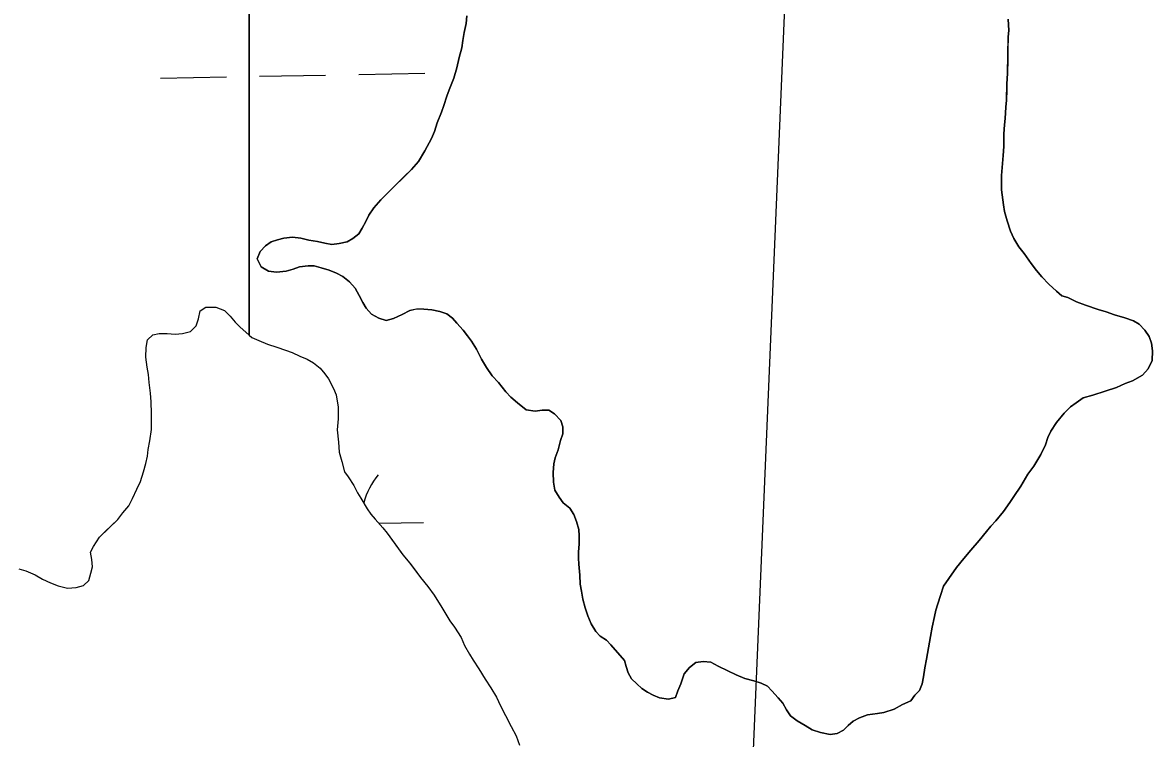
# Model space of a CAD drawing. Extents: x 3925854 to 3964121, y 224593 to 250589.
# Drawn here: x 3943328 to 3943875, y 232859 to 233205 of the extents above; entities that cross this region are included whole.
import ezdxf

# ---------------------------------------------------------------- set-up
doc = ezdxf.new("R2010")
doc.units = 0
for name, color, linetype in [('V-RIVR-RANG', 7, 'Continuous'), ('V-TOPO-MINR', 7, 'Continuous'), ('V-TOPO-SHOR', 7, 'Continuous'), ('V-WETL-SWMP', 7, 'Continuous')]:
    doc.layers.add(name, color=color, linetype=linetype)

msp = doc.modelspace()

# ---------------------------------------------------------------- linework, layer by layer
at = {"layer": 'V-RIVR-RANG'}
msp.add_lwpolyline([(3943765.567, 234844.599), (3943658.865, 232314.647)], dxfattribs=at)
at = {"layer": 'V-TOPO-MINR'}
msp.add_lwpolyline([(3943765.567, 234844.599), (3943658.865, 232314.647)], dxfattribs=at)
msp.add_lwpolyline([(3943765.567, 234844.599), (3943658.865, 232314.647)], dxfattribs=at)
at = {"layer": 'V-TOPO-SHOR'}
for points in [[(3943507.277, 233125.491), (3943510.077, 233128.219), (3943512.879, 233130.945), (3943516.237, 233134.22), (3943519.606, 233138.044), (3943522.715, 233143.256), (3943525.836, 233149.295), (3943527.264, 233152.593), (3943528.7, 233156.721), (3943530.705, 233161.946), (3943531.853, 233165.247), (3943533.293, 233169.652), (3943534.44, 233172.677), (3943536.728, 233178.453), (3943538.176, 233183.409), (3943539.347, 233188.369), (3943540.514, 233193.053), (3943541.115, 233196.639), (3943541.719, 233200.499), (3943542.607, 233204.913), (3943542.931, 233208.501)], [(3943804.967, 233206.961), (3943805.169, 233201.429), (3943804.854, 233198.392), (3943804.772, 233192.314), (3943804.711, 233187.613), (3943804.618, 233180.705), (3943804.276, 233175.735), (3943804.235, 233172.694), (3943804.17, 233167.719), (3943803.85, 233164.405), (3943803.5, 233158.882), (3943803.183, 233155.845), (3943802.849, 233151.427), (3943802.767, 233145.347), (3943802.433, 233140.927), (3943802.105, 233137.063), (3943801.751, 233131.263), (3943801.659, 233124.353), (3943802.671, 233117.152), (3943803.179, 233113.828), (3943804.502, 233109.388), (3943806.095, 233104.391), (3943807.705, 233100.776), (3943810.142, 233096.873), (3943812.585, 233093.524), (3943816.116, 233088.779), (3943818.559, 233085.428), (3943821.283, 233082.35), (3943824.552, 233078.713), (3943828.377, 233075.346), (3943830.835, 233073.102), (3943833.864, 233072.233), (3943837.984, 233070.243), (3943842.383, 233068.526), (3943848.439, 233066.511), (3943852.294, 233065.354), (3943856.42, 233063.916), (3943861.379, 233062.468), (3943865.505, 233061.033), (3943868.248, 233059.337), (3943870.974, 233056.537), (3943873.144, 233053.467), (3943874.207, 233050.135), (3943874.711, 233046.537), (3943874.65, 233041.837), (3943872.659, 233037.716), (3943869.855, 233034.714), (3943865.12, 233032.013), (3943861.51, 233030.677), (3943857.338, 233028.797), (3943851.784, 233026.938), (3943845.955, 233025.08)], [(3943612.704, 232904.332), (3943610.523, 232906.573), (3943607.509, 232908.547), (3943605.327, 232910.787), (3943603.163, 232914.408), (3943601.555, 232918.301), (3943600.226, 232922.189), (3943599.175, 232926.348), (3943598.397, 232930.229), (3943597.889, 232933.553), (3943597.67, 232937.979), (3943597.189, 232943.238), (3943596.951, 232946.281), (3943596.992, 232949.32), (3943597.316, 232952.911), (3943597.371, 232957.056), (3943597.135, 232960.099), (3943596.081, 232963.984), (3943594.743, 232967.318), (3943592.847, 232970.384), (3943589.564, 232972.917), (3943587.668, 232975.707), (3943585.501, 232979.051), (3943584.997, 232982.928), (3943584.784, 232987.63), (3943585.116, 232991.773), (3943585.71, 232994.806), (3943587.141, 232998.657), (3943588.307, 233003.064), (3943589.455, 233006.365), (3943589.501, 233009.683), (3943588.434, 233012.739), (3943585.437, 233016.093), (3943582.695, 233017.789), (3943579.379, 233017.832), (3943576.055, 233017.324), (3943571.642, 233017.937), (3943567.54, 233021.308), (3943564.259, 233024.115), (3943561.805, 233026.637), (3943558.271, 233031.105), (3943555.274, 233034.462), (3943552.563, 233038.367), (3943550.13, 233042.547), (3943547.705, 233047.278), (3943545.268, 233051.182), (3943543.365, 233053.695), (3943541.192, 233056.486), (3943538.196, 233059.845), (3943536.017, 233062.362), (3943533.281, 233064.332), (3943529.977, 233065.483), (3943526.119, 233066.362), (3943522.254, 233066.689), (3943518.66, 233066.736), (3943515.332, 233065.952), (3943511.713, 233064.066), (3943507.544, 233062.186), (3943503.935, 233061.129), (3943500.357, 233062.282), (3943496.79, 233064.262), (3943494.338, 233067.06), (3943492.716, 233069.845), (3943490.828, 233073.188), (3943488.94, 233076.806), (3943486.216, 233079.882), (3943482.933, 233082.416), (3943479.914, 233084.114), (3943476.34, 233085.543), (3943472.484, 233086.7), (3943469.179, 233087.573), (3943466.139, 233087.614), (3943461.986, 233087.116), (3943458.93, 233086.049), (3943455.6, 233084.988), (3943450.894, 233084.499), (3943447.031, 233085.103), (3943443.466, 233087.085), (3943441.582, 233090.981), (3943443.011, 233094.554), (3943445.534, 233097.284), (3943448.326, 233099.183), (3943451.379, 233100.248), (3943454.431, 233101.036), (3943458.584, 233101.536), (3943462.721, 233100.928), (3943466.582, 233100.047), (3943470.719, 233099.439), (3943474.301, 233098.562), (3943477.61, 233097.966), (3943481.211, 233098.47), (3943485.091, 233099.248), (3943487.877, 233100.87), (3943490.67, 233103.045), (3943492.366, 233105.786), (3943494.068, 233109.081), (3943495.489, 233112.104), (3943498.025, 233115.663), (3943501.391, 233119.489), (3943504.195, 233122.491), (3943507.277, 233125.491)], [(3943365.191, 232956.337), (3943368.028, 232959.098), (3943370.862, 232961.86), (3943374.053, 232964.965), (3943376.543, 232968.082), (3943379.388, 232971.543), (3943381.182, 232975.019), (3943383.343, 232979.537), (3943385.143, 232983.362), (3943386.601, 232987.89), (3943387.707, 232992.074), (3943388.452, 232995.562), (3943388.844, 232998.706), (3943389.599, 233002.894), (3943390.374, 233008.481), (3943390.435, 233013.03), (3943390.476, 233016.177), (3943390.199, 233021.779), (3943389.907, 233025.981), (3943389.276, 233031.238), (3943388.977, 233035.091), (3943388.323, 233038.597), (3943387.689, 233043.504), (3943387.748, 233048.05), (3943388.5, 233051.89), (3943390.982, 233054.305), (3943394.138, 233054.964), (3943397.986, 233054.913), (3943401.828, 233054.512), (3943405.332, 233054.815), (3943409.195, 233055.814), (3943412.029, 233058.575), (3943413.125, 233062.059), (3943413.874, 233065.897), (3943416.696, 233067.609), (3943421.593, 233067.543), (3943425.773, 233066.089), (3943428.536, 233063.255), (3943430.946, 233060.422), (3943433.361, 233057.942), (3943436.128, 233055.456), (3943438.895, 233052.972), (3943442.372, 233051.526), (3943446.548, 233049.722), (3943451.076, 233048.261), (3943455.256, 233046.805), (3943458.39, 233045.716), (3943462.215, 233043.915), (3943465.695, 233042.47), (3943468.818, 233040.68), (3943471.935, 233038.187), (3943474.346, 233035.359), (3943476.064, 233032.887), (3943478.452, 233028.306), (3943479.808, 233025.139), (3943480.778, 233019.18), (3943480.705, 233013.583), (3943480.285, 233008.34), (3943480.905, 233002.384), (3943481.19, 232997.481), (3943482.529, 232992.916), (3943483.865, 232988.001), (3943485.581, 232985.527), (3943488.323, 232981.294), (3943490.025, 232977.773), (3943491.741, 232975.301), (3943494.822, 232970.011), (3943496.538, 232967.539), (3943498.604, 232965.063), (3943502.395, 232960.816), (3943504.461, 232958.34), (3943508.24, 232953.042), (3943512.019, 232947.743), (3943515.465, 232943.848), (3943517.528, 232941.022), (3943520.62, 232936.783), (3943524.063, 232932.539), (3943527.155, 232928.3), (3943530.924, 232922.301), (3943534.688, 232915.954), (3943537.094, 232912.774), (3943540.179, 232907.834), (3943541.876, 232903.963), (3943544.268, 232899.734), (3943545.981, 232896.912), (3943548.725, 232892.679), (3943551.807, 232887.739), (3943554.549, 232883.504), (3943557.288, 232878.92), (3943559.331, 232874.695), (3943561.719, 232870.114), (3943564.447, 232864.83), (3943566.835, 232860.251), (3943568.525, 232855.68)], [(3943845.955, 233025.08), (3943841.239, 233023.759), (3943837.888, 233021.316), (3943835.099, 233019.417), (3943832.019, 233016.417), (3943828.363, 233011.768), (3943825.545, 233007.658), (3943824.121, 233004.637), (3943822.968, 233001.057), (3943820.695, 232996.39), (3943817.302, 232990.629), (3943814.488, 232986.797), (3943811.092, 232981.036), (3943807.711, 232976.104), (3943805.737, 232973.092), (3943802.638, 232968.709), (3943798.984, 232964.334), (3943796.461, 232961.604), (3943794.493, 232959.143), (3943790.841, 232954.766), (3943786.909, 232950.119), (3943783.538, 232946.019), (3943779.887, 232941.645), (3943776.225, 232936.441), (3943773.685, 232932.605), (3943772.246, 232928.199), (3943770.808, 232924.073), (3943769.94, 232921.044), (3943769.346, 232918.011), (3943768.17, 232912.774), (3943767.283, 232908.362), (3943766.38, 232902.845), (3943765.477, 232897.33), (3943764.594, 232893.195), (3943763.984, 232888.779), (3943763.386, 232885.472), (3943761.961, 232882.173), (3943759.72, 232879.992), (3943757.748, 232877.253), (3943753.853, 232875.369), (3943749.679, 232873.213), (3943744.682, 232871.621), (3943741.634, 232871.109), (3943736.924, 232870.341), (3943733.037, 232869.01), (3943729.975, 232867.392), (3943727.458, 232865.215), (3943725.217, 232863.032), (3943722.156, 232861.414), (3943718.832, 232860.906), (3943714.144, 232861.797), (3943710.015, 232863.235), (3943706.724, 232865.213), (3943702.884, 232867.476), (3943699.601, 232870.008), (3943697.705, 232872.797), (3943695.812, 232876.139), (3943693.635, 232878.656), (3943690.639, 232882.013), (3943688.458, 232884.253), (3943685.435, 232885.675), (3943681.857, 232886.83), (3943677.45, 232887.993), (3943673.325, 232889.705), (3943669.207, 232891.696), (3943664.535, 232893.969), (3943660.97, 232895.952), (3943657.379, 232896.275), (3943653.779, 232895.769), (3943650.705, 232893.324), (3943648.18, 232890.315), (3943646.453, 232885.363), (3943645.028, 232882.064), (3943643.879, 232878.763), (3943640.551, 232877.978), (3943636.138, 232878.589), (3943633.115, 232880.012), (3943630.368, 232881.429), (3943627.626, 232883.125), (3943625.169, 232885.37), (3943622.715, 232887.889), (3943621.093, 232890.676), (3943620.028, 232893.729), (3943619.24, 232896.781), (3943612.704, 232904.332)], [(3943326.154, 232941.112), (3943329.638, 232940.014), (3943334.164, 232938.206), (3943337.633, 232936.062), (3943341.457, 232934.261), (3943345.289, 232932.811), (3943349.821, 232931.701), (3943354.024, 232931.994), (3943357.536, 232932.998), (3943360.016, 232935.414), (3943361.112, 232938.898), (3943361.853, 232942.038), (3943361.55, 232945.54), (3943360.897, 232949.048), (3943362.332, 232951.827), (3943365.191, 232956.337)]]:
    msp.add_lwpolyline(points, dxfattribs=at)
at = {"layer": 'V-WETL-SWMP'}
for p, q in [((3943437.695, 233054.049), (3943437.695, 233385.292)), ((3943394.679, 233178.455), (3943426.673, 233179.037)), ((3943442.671, 233179.327), (3943474.666, 233179.909)), ((3943490.663, 233180.2), (3943522.658, 233180.782)), ((3943413.875, 233065.897), (3943416.697, 233067.609)), ((3943416.697, 233067.609), (3943421.594, 233067.544)), ((3943421.594, 233067.544), (3943425.773, 233066.09)), ((3943412.029, 233058.575), (3943413.125, 233062.059)), ((3943413.125, 233062.059), (3943413.875, 233065.897)), ((3943425.773, 233066.09), (3943428.535, 233063.254)), ((3943428.535, 233063.254), (3943430.946, 233060.423)), ((3943409.194, 233055.814), (3943412.029, 233058.575)), ((3943430.946, 233060.423), (3943433.362, 233057.942)), ((3943433.362, 233057.942), (3943437.695, 233054.049)), ((3943387.749, 233048.051), (3943388.5, 233051.89)), ((3943388.5, 233051.89), (3943390.981, 233054.306)), ((3943390.981, 233054.306), (3943394.138, 233054.964)), ((3943394.138, 233054.964), (3943397.986, 233054.913)), ((3943397.986, 233054.913), (3943401.829, 233054.512)), ((3943401.829, 233054.512), (3943405.332, 233054.815)), ((3943405.332, 233054.815), (3943409.194, 233055.814)), ((3943387.689, 233043.504), (3943387.749, 233048.051)), ((3943388.324, 233038.597), (3943387.689, 233043.504)), ((3943388.977, 233035.09), (3943388.324, 233038.597)), ((3943389.276, 233031.238), (3943388.977, 233035.09)), ((3943389.906, 233025.981), (3943389.276, 233031.238)), ((3943390.2, 233021.779), (3943389.906, 233025.981)), ((3943390.475, 233016.178), (3943390.2, 233021.779)), ((3943390.373, 233008.482), (3943390.475, 233016.178)), ((3943389.599, 233002.895), (3943390.373, 233008.482)), ((3943388.844, 232998.706), (3943389.599, 233002.895)), ((3943388.453, 232995.563), (3943388.844, 232998.706)), ((3943386.602, 232987.891), (3943387.707, 232992.074)), ((3943387.707, 232992.074), (3943388.453, 232995.563)), ((3943385.142, 232983.362), (3943386.602, 232987.891)), ((3943383.342, 232979.537), (3943385.142, 232983.362)), ((3943379.388, 232971.543), (3943381.183, 232975.018)), ((3943381.183, 232975.018), (3943383.342, 232979.537)), ((3943376.543, 232968.082), (3943379.388, 232971.543)), ((3943365.192, 232956.337), (3943374.053, 232964.966)), ((3943374.053, 232964.966), (3943376.543, 232968.082)), ((3943500.359, 232963.097), (3943522.016, 232963.491)), ((3943362.333, 232951.827), (3943365.192, 232956.337)), ((3943360.897, 232949.047), (3943362.333, 232951.827)), ((3943361.55, 232945.54), (3943360.897, 232949.047)), ((3943361.112, 232938.898), (3943361.853, 232942.037)), ((3943361.853, 232942.037), (3943361.55, 232945.54)), ((3943326.155, 232941.111), (3943329.639, 232940.015)), ((3943329.639, 232940.015), (3943334.164, 232938.206)), ((3943334.164, 232938.206), (3943337.634, 232936.061)), ((3943360.016, 232935.414), (3943361.112, 232938.898)), ((3943337.634, 232936.061), (3943341.458, 232934.261)), ((3943341.458, 232934.261), (3943345.288, 232932.811)), ((3943345.288, 232932.811), (3943349.821, 232931.701)), ((3943349.821, 232931.701), (3943354.023, 232931.995)), ((3943354.023, 232931.995), (3943357.535, 232932.998)), ((3943357.535, 232932.998), (3943360.016, 232935.414))]:
    msp.add_line(p, q, dxfattribs=at)
for points in [[(3943437.695, 233385.292), (3943437.695, 233054.049), (3943438.894, 233052.971), (3943442.373, 233051.525), (3943446.548, 233049.721), (3943451.077, 233048.261), (3943458.39, 233045.715), (3943462.215, 233043.915), (3943465.694, 233042.469)], [(3943542.931, 233208.501), (3943542.607, 233204.912), (3943541.719, 233200.5), (3943541.115, 233196.638), (3943540.515, 233193.053), (3943539.347, 233188.369), (3943538.176, 233183.409), (3943536.728, 233178.452), (3943534.44, 233172.677), (3943533.294, 233169.652), (3943531.853, 233165.248), (3943530.704, 233161.946), (3943528.7, 233156.721), (3943527.263, 233152.593), (3943525.837, 233149.295), (3943522.716, 233143.255), (3943519.606, 233138.044), (3943516.238, 233134.219), (3943504.196, 233122.492), (3943501.392, 233119.488), (3943498.024, 233115.663), (3943495.489, 233112.103), (3943494.067, 233109.081), (3943492.365, 233105.786), (3943490.67, 233103.045), (3943487.877, 233100.87), (3943485.091, 233099.248), (3943481.21, 233098.471)], [(3943812.585, 233093.524), (3943810.142, 233096.873), (3943807.705, 233100.776), (3943806.095, 233104.391), (3943804.502, 233109.387), (3943803.179, 233113.828), (3943802.67, 233117.152), (3943801.66, 233124.352), (3943801.752, 233131.262), (3943802.105, 233137.062), (3943802.433, 233140.928), (3943802.768, 233145.346), (3943802.848, 233151.427), (3943803.183, 233155.845), (3943803.5, 233158.882), (3943803.85, 233164.406), (3943804.17, 233167.719), (3943804.277, 233175.734), (3943804.619, 233180.705), (3943804.853, 233198.393), (3943805.17, 233201.43), (3943804.967, 233206.961)], [(3943481.21, 233098.471), (3943477.61, 233097.966), (3943474.301, 233098.562), (3943470.719, 233099.439), (3943466.581, 233100.047), (3943462.722, 233100.927), (3943458.584, 233101.535), (3943454.431, 233101.037), (3943451.38, 233100.248), (3943448.325, 233099.183), (3943445.535, 233097.285), (3943443.011, 233094.554), (3943441.582, 233090.98), (3943443.465, 233087.085), (3943447.032, 233085.102), (3943450.894, 233084.498), (3943455.6, 233084.989), (3943458.931, 233086.05), (3943461.986, 233087.115), (3943466.139, 233087.613), (3943469.179, 233087.573), (3943472.485, 233086.7), (3943476.34, 233085.543), (3943479.914, 233084.113), (3943482.933, 233082.415), (3943486.216, 233079.883), (3943488.94, 233076.807), (3943490.827, 233073.188), (3943492.717, 233069.846), (3943494.339, 233067.06), (3943496.79, 233064.263), (3943500.357, 233062.281), (3943503.935, 233061.128), (3943507.543, 233062.185), (3943511.714, 233064.065), (3943515.333, 233065.952), (3943518.661, 233066.737), (3943522.254, 233066.69), (3943526.119, 233066.362), (3943529.978, 233065.482), (3943533.28, 233064.332), (3943536.018, 233062.361), (3943538.196, 233059.844), (3943541.192, 233056.487), (3943543.366, 233053.694), (3943545.268, 233051.181), (3943547.704, 233047.279), (3943550.129, 233042.547), (3943552.562, 233038.368), (3943555.274, 233034.462), (3943558.271, 233031.105), (3943561.805, 233026.636), (3943564.259, 233024.115), (3943567.539, 233021.308), (3943571.641, 233017.936), (3943576.056, 233017.325), (3943579.38, 233017.833), (3943582.696, 233017.789), (3943585.438, 233016.094), (3943588.434, 233012.738), (3943589.5, 233009.683), (3943589.456, 233006.366), (3943588.306, 233003.064), (3943587.142, 232998.657), (3943585.709, 232994.806), (3943585.116, 232991.773), (3943584.784, 232987.631), (3943584.998, 232982.929), (3943585.5, 232979.052), (3943587.667, 232975.706), (3943589.565, 232972.917), (3943592.848, 232970.385), (3943594.743, 232967.319), (3943596.081, 232963.984), (3943597.135, 232960.1), (3943597.371, 232957.056), (3943597.316, 232952.911), (3943596.992, 232949.321), (3943596.952, 232946.281), (3943597.188, 232943.237), (3943597.671, 232937.979), (3943597.889, 232933.553), (3943598.397, 232930.229), (3943599.175, 232926.349), (3943600.226, 232922.188), (3943601.556, 232918.301), (3943603.163, 232914.409), (3943605.327, 232910.787), (3943607.509, 232908.547), (3943610.523, 232906.572), (3943612.705, 232904.331), (3943619.239, 232896.781), (3943620.028, 232893.73), (3943621.093, 232890.675), (3943622.715, 232887.889), (3943625.169, 232885.369), (3943627.627, 232883.125), (3943630.369, 232881.43), (3943633.115, 232880.011), (3943636.137, 232878.589), (3943640.551, 232877.978)], [(3943640.551, 232877.978), (3943643.879, 232878.763), (3943645.028, 232882.065), (3943646.454, 232885.363), (3943648.179, 232890.316), (3943650.706, 232893.323), (3943653.78, 232895.77), (3943657.38, 232896.275), (3943660.969, 232895.951), (3943664.536, 232893.969), (3943669.206, 232891.696), (3943673.326, 232889.706), (3943677.449, 232887.993), (3943681.857, 232886.829), (3943685.435, 232885.675), (3943688.457, 232884.253), (3943690.639, 232882.013), (3943693.635, 232878.656), (3943695.813, 232876.139), (3943697.704, 232872.797), (3943699.602, 232870.007), (3943702.885, 232867.476), (3943706.725, 232865.214), (3943710.016, 232863.235), (3943714.144, 232861.798), (3943718.831, 232860.907), (3943722.155, 232861.415), (3943725.217, 232863.033), (3943727.458, 232865.215), (3943729.974, 232867.393), (3943733.037, 232869.011), (3943736.924, 232870.342), (3943741.634, 232871.109), (3943744.681, 232871.621), (3943749.678, 232873.213), (3943753.853, 232875.37), (3943757.748, 232877.253), (3943759.72, 232879.991), (3943761.96, 232882.173), (3943763.386, 232885.471), (3943763.983, 232888.78), (3943764.594, 232893.195), (3943765.478, 232897.33), (3943767.283, 232908.363), (3943768.171, 232912.774), (3943769.346, 232918.011), (3943769.939, 232921.044), (3943770.808, 232924.073), (3943772.245, 232928.2), (3943773.686, 232932.604), (3943776.225, 232936.44), (3943779.887, 232941.644), (3943783.539, 232946.019), (3943786.91, 232950.12), (3943790.842, 232954.767), (3943794.494, 232959.142), (3943796.461, 232961.604), (3943798.985, 232964.335), (3943802.637, 232968.709), (3943805.736, 232973.091), (3943807.711, 232976.105), (3943811.093, 232981.036), (3943814.487, 232986.796), (3943817.302, 232990.629), (3943820.696, 232996.389), (3943822.969, 233001.058), (3943824.122, 233004.636), (3943825.544, 233007.658), (3943828.363, 233011.767), (3943832.018, 233016.418), (3943835.099, 233019.418), (3943837.888, 233021.316), (3943841.238, 233023.76), (3943845.955, 233025.079), (3943851.784, 233026.937), (3943857.338, 233028.798), (3943861.509, 233030.678), (3943865.12, 233032.012), (3943869.856, 233034.714), (3943872.66, 233037.717), (3943874.649, 233041.837), (3943874.712, 233046.536), (3943874.207, 233050.136), (3943873.145, 233053.468), (3943870.974, 233056.537), (3943868.247, 233059.337), (3943865.505, 233061.032), (3943861.378, 233062.469), (3943856.421, 233063.917), (3943852.294, 233065.354), (3943848.439, 233066.511), (3943842.384, 233068.526), (3943837.984, 233070.243), (3943833.864, 233072.233), (3943830.835, 233073.102), (3943828.377, 233075.346), (3943824.552, 233078.714), (3943821.283, 233082.351), (3943818.559, 233085.428), (3943816.116, 233088.778), (3943812.585, 233093.524)], [(3943465.694, 233042.469), (3943468.819, 233040.679), (3943471.935, 233038.188), (3943474.346, 233035.358), (3943476.063, 233032.886), (3943478.451, 233028.306), (3943479.808, 233025.139), (3943480.779, 233019.179), (3943480.705, 233013.582), (3943480.285, 233008.34), (3943480.906, 233002.384), (3943481.191, 232997.482), (3943482.53, 232992.916), (3943483.864, 232988), (3943485.581, 232985.528), (3943488.323, 232981.294), (3943490.026, 232977.773), (3943491.742, 232975.301), (3943494.821, 232970.012), (3943496.538, 232967.54), (3943498.604, 232965.064), (3943502.396, 232960.815), (3943504.462, 232958.339), (3943512.019, 232947.743), (3943515.466, 232943.849), (3943520.62, 232936.783), (3943524.062, 232932.539), (3943527.155, 232928.3), (3943530.924, 232922.302), (3943534.688, 232915.955), (3943537.095, 232912.774), (3943540.178, 232907.835), (3943541.876, 232903.964), (3943544.269, 232899.734), (3943545.981, 232896.913), (3943548.724, 232892.678), (3943551.807, 232887.739), (3943554.55, 232883.504), (3943557.288, 232878.92), (3943559.331, 232874.695), (3943561.719, 232870.115), (3943564.448, 232864.831), (3943566.836, 232860.251), (3943568.525, 232855.68)]]:
    msp.add_lwpolyline(points, dxfattribs=at)
msp.add_arc((3943527.249, 232964.061), 35.246, 140.26988, 165.45599, dxfattribs=at)

doc.saveas('drawing.dxf')
